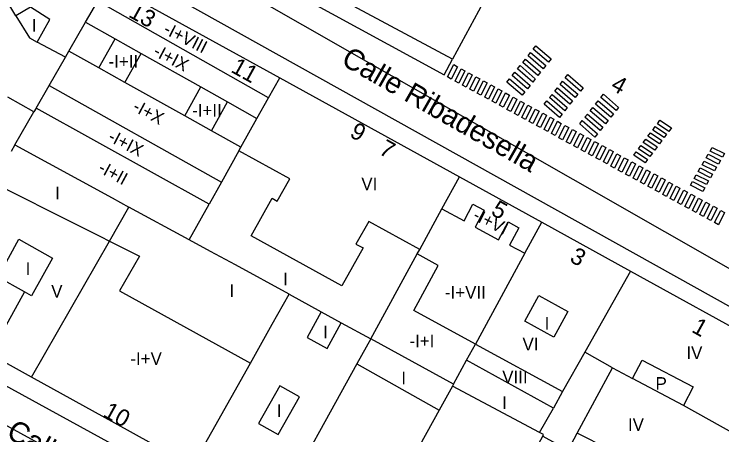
# Model space of a CAD drawing. Extents: x 282771 to 285132, y 4823109 to 4825496.
# Drawn here: x 284409.5 to 284493.3, y 4824070.9 to 4824120.8 of the extents above; entities that cross this region are included whole.
import ezdxf

# ---------------------------------------------------------------- set-up
doc = ezdxf.new("R2010")
doc.units = 0
for name, color, linetype in [('ACERA-BORDILLO', 7, 'Continuous'), ('CALLE-EJE', 7, 'Continuous'), ('CALLE-TEXTO', 7, 'Continuous'), ('EDIFICIO', 7, 'Continuous'), ('INTERIOR-EDIFICIO', 7, 'Continuous'), ('MEDIANERA', 7, 'Continuous'), ('NUM-LOCAL', 7, 'Continuous'), ('NUM-PORTAL', 7, 'Continuous'), ('PASO-PEATONES', 7, 'Continuous'), ('TXT-ALTURA-EDIFICIO', 7, 'Continuous')]:
    doc.layers.add(name, color=color, linetype=linetype)

msp = doc.modelspace()

# ---------------------------------------------------------------- linework, layer by layer
at = {"layer": 'ACERA-BORDILLO'}
for points in [[(284423.505, 4824133.714), (284460.44, 4824113.562), (284461.434, 4824115.434)], [(284409.153, 4824131.857), (284409.638, 4824132.025), (284410.149, 4824132.131), (284410.674, 4824132.17), (284411.199, 4824132.14), (284411.712, 4824132.042), (284412.199, 4824131.882), (284412.651, 4824131.666), (284501.679, 4824081.97)], [(284501.733, 4824075.28), (284483.024, 4824041.309), (284481.961, 4824040.05), (284480.941, 4824039.225), (284479.748, 4824038.878), (284478.555, 4824038.9), (284477.058, 4824039.29), (284475.518, 4824039.963), (284366.067, 4824099.983)]]:
    msp.add_lwpolyline(points, dxfattribs=at)
at = {"layer": 'CALLE-EJE'}
for points in [[(284411.365, 4824137.964), (284507.954, 4824082.764)], [(284351.796, 4824103.174), (284480.854, 4824032.405)]]:
    msp.add_lwpolyline(points, dxfattribs=at)
at = {"layer": 'EDIFICIO'}
for points in [[(284424.387, 4824135.284), (284424.195, 4824137.944), (284460.554, 4824159.113), (284473.034, 4824166.363), (284482.234, 4824165.623), (284485.384, 4824162.263), (284485.714, 4824161.913), (284494.774, 4824152.343), (284483.856, 4824140.281), (284478.844, 4824134.744), (284473.384, 4824137.534), (284466.55, 4824124.896), (284465.546, 4824123.043), (284461.434, 4824115.434), (284424.387, 4824135.284)], [(284494.854, 4824071.004), (284489.404, 4824061.224), (284478.974, 4824042.515), (284475.764, 4824042.215), (284475.184, 4824042.525), (284461.035, 4824050.374), (284450.225, 4824056.354), (284440.415, 4824061.794), (284430.645, 4824067.204), (284421.435, 4824072.304), (284411.565, 4824077.764), (284399.105, 4824084.654), (284385.155, 4824091.794), (284367.445, 4824101.074), (284367.435, 4824104.734), (284387.965, 4824116.264), (284409.665, 4824128.684), (284412.825, 4824128.754), (284420.635, 4824124.444), (284440.965, 4824113.234), (284462.244, 4824101.504), (284471.994, 4824096.124), (284482.504, 4824090.334), (284498.434, 4824081.564)]]:
    msp.add_lwpolyline(points, dxfattribs=at)
at = {"layer": 'INTERIOR-EDIFICIO'}
for points in [[(284412.215, 4824117.454), (284413.725, 4824120.134), (284411.455, 4824121.584), (284409.715, 4824120.564)], [(284409.715, 4824120.564), (284411.305, 4824117.944), (284412.215, 4824117.454)], [(284419.545, 4824114.384), (284421.485, 4824117.824)], [(284421.485, 4824117.824), (284424.545, 4824116.104)], [(284422.605, 4824112.654), (284424.545, 4824116.104)], [(284422.605, 4824112.654), (284419.545, 4824114.384)], [(284429.705, 4824108.714), (284431.625, 4824112.134)], [(284431.625, 4824112.134), (284434.785, 4824110.364)], [(284476.204, 4824071.134), (284480.354, 4824078.864), (284477.084, 4824080.704), (284474.465, 4824076.054), (284473.367, 4824074.103), (284463.092, 4824079.761), (284464.144, 4824081.674), (284456.825, 4824085.654), (284459.725, 4824090.994), (284457.24, 4824092.351), (284457.54, 4824092.901), (284451.495, 4824096.214), (284449.985, 4824093.514), (284450.825, 4824093.064), (284448.335, 4824088.564), (284437.595, 4824094.504), (284440.055, 4824098.974), (284440.675, 4824098.624), (284442.165, 4824101.254), (284436.126, 4824104.583), (284434.049, 4824100.871), (284432.589, 4824098.261), (284412.106, 4824109.633), (284411.851, 4824109.191), (284408.775, 4824110.914)], [(284432.865, 4824106.934), (284434.785, 4824110.364)], [(284432.865, 4824106.934), (284429.705, 4824108.714)], [(284408.015, 4824100.324), (284424.333, 4824092.101), (284421.986, 4824087.998), (284437.491, 4824079.417), (284440.074, 4824084.025), (284442.075, 4824087.594), (284445.867, 4824085.509), (284444.195, 4824082.464), (284446.565, 4824081.154), (284448.236, 4824084.207), (284451.735, 4824082.284), (284450.105, 4824079.334), (284459.859, 4824073.852), (284456.744, 4824068.195), (284462.025, 4824065.234), (284463.504, 4824067.874), (284468.874, 4824064.814), (284472.104, 4824070.764), (284475.119, 4824069.102), (284478.837, 4824067.049), (284479.944, 4824069.224), (284476.204, 4824071.134)], [(284410.045, 4824094.094), (284414.065, 4824091.854), (284411.575, 4824087.384), (284410.715, 4824087.854), (284407.555, 4824089.624), (284410.045, 4824094.094)], [(284471.664, 4824087.434), (284475.084, 4824085.544), (284473.414, 4824082.504), (284469.994, 4824084.384), (284471.664, 4824087.434)], [(284488.784, 4824074.394), (284482.749, 4824077.612), (284483.874, 4824079.774), (284489.934, 4824076.624), (284488.784, 4824074.394)], [(284440.955, 4824076.734), (284438.455, 4824072.254), (284440.785, 4824070.964), (284443.285, 4824075.434), (284440.955, 4824076.734)]]:
    msp.add_lwpolyline(points, dxfattribs=at)
at = {"layer": 'MEDIANERA'}
for points in [[(284409.715, 4824120.564), (284408.425, 4824122.704), (284400.975, 4824118.794), (284402.215, 4824116.564)], [(284417.963, 4824119.805), (284419.403, 4824122.305)], [(284439.627, 4824110.842), (284419.403, 4824122.305)], [(284415.987, 4824116.373), (284417.963, 4824119.805)], [(284417.963, 4824119.805), (284421.485, 4824117.824)], [(284415.589, 4824115.682), (284412.215, 4824117.454)], [(284415.589, 4824115.682), (284415.987, 4824116.373)], [(284419.545, 4824114.384), (284415.987, 4824116.373)], [(284424.545, 4824116.104), (284431.625, 4824112.134)], [(284413.655, 4824112.324), (284415.589, 4824115.682)], [(284429.705, 4824108.714), (284422.605, 4824112.654)], [(284439.627, 4824110.842), (284440.965, 4824113.234)], [(284412.106, 4824109.633), (284413.655, 4824112.324)], [(284413.655, 4824112.324), (284434.049, 4824100.871)], [(284438.268, 4824108.412), (284439.627, 4824110.842)], [(284434.785, 4824110.364), (284438.268, 4824108.412)], [(284409.595, 4824105.274), (284411.851, 4824109.191)], [(284436.366, 4824105.013), (284438.268, 4824108.412)], [(284436.366, 4824105.013), (284432.865, 4824106.934)], [(284409.595, 4824105.274), (284409.165, 4824104.504)], [(284409.595, 4824105.274), (284421.105, 4824098.994), (284423.085, 4824097.904)], [(284436.126, 4824104.583), (284436.366, 4824105.013)], [(284460.155, 4824097.683), (284462.244, 4824101.504)], [(284430.225, 4824094.034), (284432.589, 4824098.261)], [(284460.155, 4824097.683), (284462.804, 4824096.294), (284463.824, 4824098.244), (284465.184, 4824097.524), (284464.114, 4824095.514), (284466.884, 4824094.034), (284468.004, 4824096.144), (284469.284, 4824095.454), (284468.184, 4824093.414), (284469.986, 4824092.433)], [(284420.788, 4824093.888), (284423.085, 4824097.904)], [(284430.225, 4824094.034), (284423.085, 4824097.904)], [(284457.54, 4824092.901), (284460.155, 4824097.683)], [(284469.986, 4824092.433), (284471.994, 4824096.124)], [(284411.565, 4824077.764), (284420.788, 4824093.888)], [(284432.758, 4824092.659), (284430.225, 4824094.034)], [(284442.075, 4824087.594), (284435.715, 4824091.054), (284432.758, 4824092.659)], [(284469.986, 4824092.433), (284464.144, 4824081.674), (284474.465, 4824076.054)], [(284461.555, 4824076.934), (284451.735, 4824082.284), (284457.24, 4824092.351)], [(284482.504, 4824090.334), (284477.084, 4824080.704)], [(284410.715, 4824087.854), (284408.325, 4824083.484), (284400.815, 4824087.661)], [(284445.867, 4824085.509), (284448.236, 4824084.207)], [(284430.645, 4824067.204), (284437.491, 4824079.417)], [(284450.105, 4824079.334), (284440.415, 4824061.794)], [(284461.555, 4824076.934), (284463.092, 4824079.761)], [(284480.354, 4824078.864), (284482.749, 4824077.612), (284482.714, 4824077.544)], [(284461.435, 4824076.714), (284459.859, 4824073.852)], [(284461.555, 4824076.934), (284461.435, 4824076.714)], [(284471.734, 4824071.204), (284461.435, 4824076.714)], [(284471.734, 4824071.204), (284473.367, 4824074.103)], [(284494.854, 4824071.004), (284488.784, 4824074.394)], [(284472.104, 4824070.764), (284472.214, 4824070.954), (284471.734, 4824071.204)], [(284475.119, 4824069.102), (284476.204, 4824071.134)]]:
    msp.add_lwpolyline(points, dxfattribs=at)
at = {"layer": 'PASO-PEATONES'}
for points in [[(284472.794, 4824115.059), (284470.992, 4824116.615), (284471.304, 4824117.006), (284473.106, 4824115.45)], [(284472.169, 4824114.277), (284470.367, 4824115.833), (284470.679, 4824116.224), (284472.481, 4824114.668)], [(284471.544, 4824113.496), (284469.742, 4824115.052), (284470.054, 4824115.443), (284471.856, 4824113.886)], [(284461.285, 4824113.079), (284460.846, 4824113.318), (284461.57, 4824114.778), (284462.009, 4824114.538)], [(284462.164, 4824112.6), (284461.724, 4824112.839), (284462.448, 4824114.299), (284462.888, 4824114.059)], [(284470.919, 4824112.714), (284469.117, 4824114.27), (284469.43, 4824114.661), (284471.232, 4824113.105)], [(284463.042, 4824112.12), (284462.603, 4824112.36), (284463.327, 4824113.819), (284463.766, 4824113.58)], [(284463.921, 4824111.641), (284463.481, 4824111.88), (284464.205, 4824113.34), (284464.645, 4824113.1)], [(284470.294, 4824111.932), (284468.493, 4824113.488), (284468.805, 4824113.879), (284470.607, 4824112.323)], [(284476.585, 4824111.658), (284474.783, 4824113.214), (284475.095, 4824113.605), (284476.897, 4824112.049)], [(284464.799, 4824111.161), (284464.36, 4824111.401), (284465.084, 4824112.861), (284465.523, 4824112.621)], [(284469.67, 4824111.15), (284467.868, 4824112.706), (284468.18, 4824113.097), (284469.982, 4824111.541)], [(284475.96, 4824110.876), (284474.158, 4824112.432), (284474.471, 4824112.823), (284476.273, 4824111.267)], [(284465.678, 4824110.682), (284465.238, 4824110.922), (284465.962, 4824112.381), (284466.402, 4824112.142)], [(284466.556, 4824110.203), (284466.117, 4824110.443), (284466.841, 4824111.902), (284467.28, 4824111.662)], [(284475.335, 4824110.095), (284473.534, 4824111.651), (284473.846, 4824112.042), (284475.648, 4824110.485)], [(284467.435, 4824109.724), (284466.996, 4824109.963), (284467.719, 4824111.423), (284468.159, 4824111.183)], [(284468.313, 4824109.244), (284467.874, 4824109.484), (284468.598, 4824110.943), (284469.037, 4824110.704)], [(284474.711, 4824109.313), (284472.909, 4824110.869), (284473.221, 4824111.26), (284475.023, 4824109.704)], [(284480.789, 4824109.329), (284478.987, 4824110.885), (284479.299, 4824111.276), (284481.101, 4824109.72)], [(284469.192, 4824108.765), (284468.753, 4824109.005), (284469.476, 4824110.464), (284469.916, 4824110.224)], [(284470.07, 4824108.286), (284469.631, 4824108.525), (284470.355, 4824109.985), (284470.794, 4824109.745)], [(284474.086, 4824108.531), (284472.284, 4824110.087), (284472.596, 4824110.478), (284474.398, 4824108.922)], [(284480.164, 4824108.547), (284478.362, 4824110.103), (284478.674, 4824110.494), (284480.476, 4824108.938)], [(284470.949, 4824107.806), (284470.509, 4824108.046), (284471.233, 4824109.505), (284471.673, 4824109.266)], [(284479.539, 4824107.765), (284477.737, 4824109.322), (284478.05, 4824109.713), (284479.852, 4824108.156)], [(284471.827, 4824107.327), (284471.388, 4824107.567), (284472.112, 4824109.026), (284472.551, 4824108.786)], [(284472.706, 4824106.848), (284472.266, 4824107.087), (284472.99, 4824108.547), (284473.43, 4824108.307)], [(284478.914, 4824106.984), (284477.113, 4824108.54), (284477.425, 4824108.931), (284479.227, 4824107.375)], [(284473.584, 4824106.368), (284473.145, 4824106.608), (284473.869, 4824108.068), (284474.308, 4824107.828)], [(284474.463, 4824105.889), (284474.024, 4824106.129), (284474.747, 4824107.588), (284475.187, 4824107.349)], [(284478.29, 4824106.202), (284476.488, 4824107.758), (284476.8, 4824108.149), (284478.602, 4824106.593)], [(284485.7, 4824107.778), (284485.993, 4824108.184), (284487.351, 4824107.285), (284487.059, 4824106.879)], [(284475.341, 4824105.41), (284474.902, 4824105.649), (284475.626, 4824107.109), (284476.065, 4824106.869)], [(284476.22, 4824104.93), (284475.781, 4824105.17), (284476.504, 4824106.629), (284476.944, 4824106.39)], [(284484.575, 4824106.289), (284484.867, 4824106.695), (284486.225, 4824105.796), (284485.933, 4824105.39)], [(284485.137, 4824107.033), (284485.43, 4824107.44), (284486.788, 4824106.54), (284486.496, 4824106.134)], [(284477.098, 4824104.451), (284476.659, 4824104.691), (284477.383, 4824106.15), (284477.822, 4824105.91)], [(284484.012, 4824105.544), (284484.304, 4824105.95), (284485.663, 4824105.051), (284485.37, 4824104.645)], [(284477.977, 4824103.972), (284477.537, 4824104.211), (284478.261, 4824105.671), (284478.701, 4824105.431)], [(284478.855, 4824103.492), (284478.416, 4824103.732), (284479.14, 4824105.192), (284479.579, 4824104.952)], [(284483.449, 4824104.799), (284483.741, 4824105.205), (284485.1, 4824104.306), (284484.808, 4824103.9)], [(284491.925, 4824104.537), (284492.165, 4824104.976), (284493.624, 4824104.252), (284493.385, 4824103.813)], [(284479.734, 4824103.013), (284479.294, 4824103.253), (284480.018, 4824104.712), (284480.457, 4824104.473)], [(284480.612, 4824102.534), (284480.173, 4824102.773), (284480.897, 4824104.233), (284481.336, 4824103.993)], [(284482.886, 4824104.054), (284483.179, 4824104.46), (284484.537, 4824103.561), (284484.245, 4824103.155)], [(284491.459, 4824103.728), (284491.699, 4824104.167), (284493.158, 4824103.443), (284492.919, 4824103.004)], [(284481.491, 4824102.054), (284481.052, 4824102.294), (284481.775, 4824103.754), (284482.214, 4824103.514)], [(284482.369, 4824101.575), (284481.93, 4824101.815), (284482.654, 4824103.274), (284483.093, 4824103.035)], [(284490.993, 4824102.919), (284491.233, 4824103.358), (284492.692, 4824102.634), (284492.453, 4824102.195)], [(284483.248, 4824101.096), (284482.809, 4824101.335), (284483.532, 4824102.795), (284483.971, 4824102.555)], [(284490.527, 4824102.11), (284490.767, 4824102.549), (284492.226, 4824101.826), (284491.986, 4824101.386)], [(284484.126, 4824100.616), (284483.687, 4824100.856), (284484.411, 4824102.316), (284484.85, 4824102.076)], [(284485.005, 4824100.137), (284484.565, 4824100.377), (284485.289, 4824101.836), (284485.729, 4824101.597)], [(284490.061, 4824101.301), (284490.3, 4824101.741), (284491.76, 4824101.017), (284491.52, 4824100.577)], [(284485.883, 4824099.658), (284485.444, 4824099.898), (284486.168, 4824101.357), (284486.607, 4824101.117)], [(284486.762, 4824099.179), (284486.322, 4824099.418), (284487.046, 4824100.878), (284487.486, 4824100.638)], [(284489.595, 4824100.492), (284489.834, 4824100.932), (284491.294, 4824100.208), (284491.054, 4824099.769)], [(284487.64, 4824098.699), (284487.201, 4824098.939), (284487.925, 4824100.398), (284488.364, 4824100.159)], [(284488.519, 4824098.22), (284488.079, 4824098.459), (284488.803, 4824099.919), (284489.242, 4824099.679)], [(284489.397, 4824097.74), (284488.958, 4824097.98), (284489.682, 4824099.44), (284490.121, 4824099.2)], [(284490.276, 4824097.261), (284489.837, 4824097.501), (284490.56, 4824098.96), (284490.999, 4824098.721)], [(284491.154, 4824096.782), (284490.715, 4824097.022), (284491.439, 4824098.481), (284491.878, 4824098.241)], [(284492.033, 4824096.303), (284491.594, 4824096.542), (284492.317, 4824098.002), (284492.757, 4824097.762)], [(284492.911, 4824095.823), (284492.472, 4824096.063), (284493.196, 4824097.522), (284493.635, 4824097.283)]]:
    msp.add_lwpolyline(points, close=True, dxfattribs=at)

# ---------------------------------------------------------------- texts
at = {"layer": 'CALLE-TEXTO'}
for s, rotation, p in [('Calle Ribadesella', 330.25258, (284448.099, 4824114.874)), ('Calle Luanco', 331.26189, (284408.444, 4824070.685))]:
    msp.add_text(s, height=2.5, rotation=rotation, dxfattribs=at).set_placement(p)
at = {"layer": 'NUM-LOCAL'}
msp.add_text('4', height=2, rotation=331.17004, dxfattribs=at).set_placement((284480.039, 4824111.889))
at = {"layer": 'NUM-PORTAL'}
for s, p in [('13', (284422.935, 4824120.508)), ('11', (284435.057, 4824113.97)), ('9', (284449.13, 4824106.312)), ('7', (284452.59, 4824104.274)), ('5', (284465.867, 4824097.077)), ('3', (284475.186, 4824091.518)), ('1', (284489.627, 4824083.177)), ('10', (284419.906, 4824073.185))]:
    msp.add_text(s, height=2, rotation=331.01004, dxfattribs=at).set_placement(p)
at = {"layer": 'TXT-ALTURA-EDIFICIO'}
for s, rotation, p in [('I', 0.00004, (284411.604, 4824118.694)), ('-I+VIII', 332.92403, (284427.072, 4824118.532)), ('-I+IX', 332.13705, (284425.867, 4824115.928)), ('-I+II', 0.00004, (284420.691, 4824114.414)), ('-I+X', 331.88783, (284423.434, 4824109.376)), ('-I+II', 0.00004, (284430.581, 4824108.624)), ('-I+IX', 332.40487, (284420.507, 4824105.807)), ('-I+II', 331.69065, (284419.339, 4824102.129)), ('VI', 0.00004, (284450.625, 4824099.904)), ('I', 0.00004, (284414.364, 4824098.844)), ('-I+VI', 333.42672, (284463.717, 4824096.478)), ('I', 0.00004, (284410.864, 4824089.854)), ('I', 0.00004, (284441.354, 4824088.644)), ('V', 0.00004, (284413.896, 4824087.184)), ('I', 0.00004, (284435.004, 4824087.264)), ('-I+VII', 0.00004, (284460.522, 4824087.064)), ('I', 0.00004, (284472.333, 4824083.404)), ('I', 0.00004, (284446.104, 4824082.374)), ('-I+I', 0.00004, (284456.321, 4824081.314)), ('VI', 0.00004, (284469.715, 4824080.924)), ('-I+V', 0.00004, (284423.266, 4824079.22)), ('IV', 0.00004, (284489.125, 4824079.904)), ('I', 0.00004, (284455.363, 4824076.904)), ('VIII', 0.00004, (284467.314, 4824077.044)), ('P', 0.00004, (284485.469, 4824076.264)), ('I', 0.00004, (284467.313, 4824074.004)), ('I', 0.00004, (284440.621, 4824073.033)), ('IV', 0.00004, (284482.205, 4824071.404))]:
    msp.add_text(s, height=1.5, rotation=rotation, dxfattribs=at).set_placement(p)

doc.saveas('drawing.dxf')
